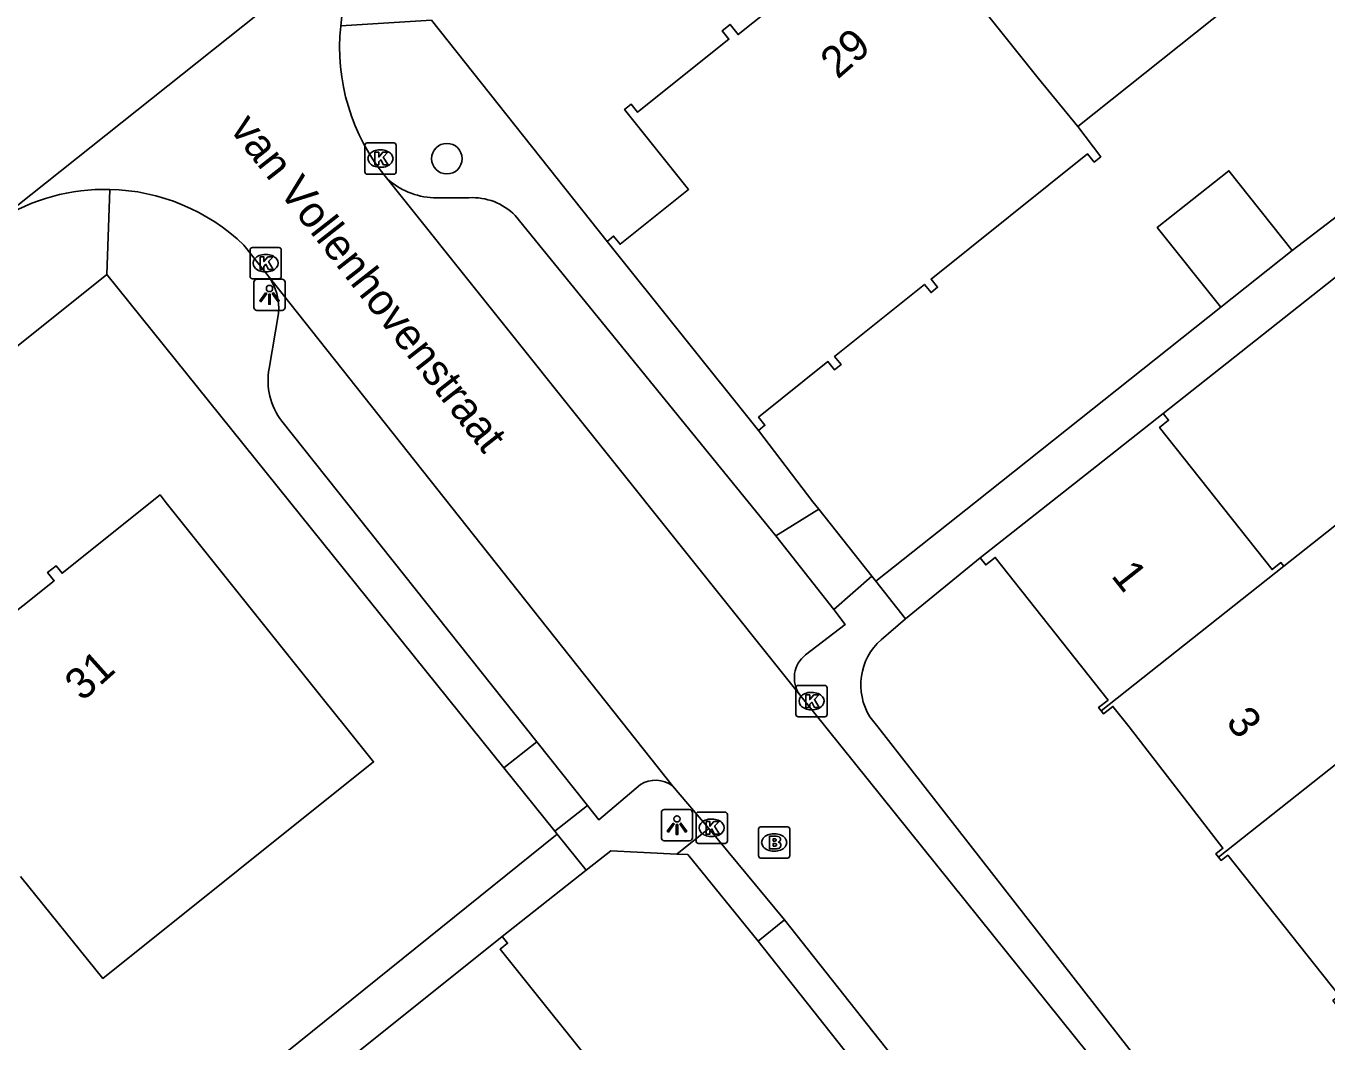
# Model space of a CAD drawing. Extents: x 157466 to 158888, y 383063 to 384677.
# Drawn here: x 158167.93 to 158209.52, y 383989.95 to 384022.43 of the extents above; entities that cross this region are included whole.
import ezdxf

# ---------------------------------------------------------------- set-up
doc = ezdxf.new("R2010")
doc.units = 0
for name, color, linetype in [('IMGEO_Boom', 7, 'Continuous'), ('IMGEO_Brandkraan', 7, 'Continuous'), ('IMGEO_Kolk', 7, 'Continuous'), ('IMGEO_Lichtpunt', 7, 'Continuous'), ('IMGEO_Openbare_ruimte_label', 7, 'Continuous'), ('IMGEO_Pand', 7, 'Continuous'), ('IMGEO_Pand_nummerreeks', 7, 'Continuous'), ('IMGEO_Rijbaan_lokaal_open', 7, 'Continuous'), ('IMGEO_Voetpad_open', 7, 'Continuous')]:
    doc.layers.add(name, color=color, linetype=linetype)

msp = doc.modelspace()

# ---------------------------------------------------------------- linework, layer by layer
at = {"layer": 'IMGEO_Boom'}
msp.add_circle((158181.399, 384018.186), 0.489, dxfattribs=at)
at = {"layer": 'IMGEO_Brandkraan'}
for p, q in [((158191.368, 383995.877), (158191.368, 383996.729)), ((158191.443, 383996.803), (158192.295, 383996.803)), ((158191.856, 383996.583), (158191.881, 383996.583)), ((158192.369, 383996.729), (158192.369, 383995.877)), ((158192.295, 383995.803), (158191.443, 383995.803)), ((158191.879, 383996.023), (158191.854, 383996.023))]:
    msp.add_line(p, q, dxfattribs=at)
for points in [[(158191.368, 383995.877), (158191.368, 383996.729)], [(158191.443, 383996.803), (158192.295, 383996.803)], [(158192.369, 383996.729), (158192.369, 383995.877)], [(158191.716, 383996.503), (158191.716, 383996.103), (158191.929, 383996.103)], [(158191.947, 383996.503), (158191.716, 383996.503)], [(158191.895, 383996.422), (158191.841, 383996.422), (158191.841, 383996.346)], [(158191.841, 383996.346), (158191.894, 383996.346)], [(158191.903, 383996.27), (158191.841, 383996.27), (158191.841, 383996.189)], [(158191.841, 383996.189), (158191.903, 383996.189)], [(158192.295, 383995.803), (158191.443, 383995.803)]]:
    msp.add_lwpolyline(points, dxfattribs=at)
for centre, radius, start, end in [((158191.445, 383996.727), 0.0765, 91.552, 178.448), ((158191.445, 383996.727), 0.0765, 91.552, 178.448), ((158192.293, 383996.727), 0.0765, 1.552, 88.448), ((158192.293, 383996.727), 0.0765, 1.552, 88.448), ((158191.896, 383996.384), 0.0379, 267.8285, 90.9355), ((158191.904, 383996.229), 0.0404, 269.8759, 90.5077), ((158191.951, 383996.358), 0.145, 59.4692, 91.5367), ((158191.976, 383996.405), 0.0922, 285.5137, 58.1501), ((158191.981, 383996.213), 0.105, 301.3115, 78.989), ((158191.445, 383995.879), 0.0765, 181.552, 268.448), ((158191.445, 383995.879), 0.0765, 181.552, 268.448), ((158191.935, 383996.354), 0.251, 268.6676, 293.5347), ((158192.293, 383995.879), 0.0765, 271.552, 358.448), ((158192.293, 383995.879), 0.0765, 271.552, 358.448)]:
    msp.add_arc(centre, radius, start, end, dxfattribs=at)
for centre, major_axis, ratio, start_param, end_param in [((158191.855, 383996.303), (-0.387, 0.002), 0.722429, 4.712389, 7.853982), ((158191.88, 383996.303), (-0.39, 0.002), 0.717154, 1.570796, 4.712389)]:
    msp.add_ellipse(centre, major_axis=major_axis, ratio=ratio, start_param=start_param, end_param=end_param, dxfattribs=at)
at = {"layer": 'IMGEO_Kolk'}
for p, q in [((158178.773, 384017.763), (158178.773, 384018.615)), ((158178.848, 384018.689), (158179.7, 384018.689)), ((158179.774, 384018.615), (158179.774, 384017.763)), ((158179.261, 384018.469), (158179.286, 384018.469)), ((158179.284, 384017.909), (158179.259, 384017.909)), ((158179.7, 384017.689), (158178.848, 384017.689)), ((158175.1, 384014.416), (158175.1, 384015.268)), ((158175.175, 384015.342), (158176.027, 384015.342)), ((158176.101, 384015.268), (158176.101, 384014.416)), ((158175.588, 384015.122), (158175.613, 384015.122)), ((158175.611, 384014.562), (158175.586, 384014.562)), ((158176.027, 384014.342), (158175.175, 384014.342)), ((158192.564, 384000.401), (158192.564, 384001.253)), ((158192.639, 384001.327), (158193.491, 384001.327)), ((158193.565, 384001.253), (158193.565, 384000.401)), ((158193.052, 384001.107), (158193.077, 384001.107)), ((158193.491, 384000.327), (158192.639, 384000.327)), ((158193.075, 384000.547), (158193.05, 384000.547)), ((158189.37, 383996.347), (158189.37, 383997.199)), ((158189.445, 383997.273), (158190.297, 383997.273)), ((158189.858, 383997.053), (158189.883, 383997.053)), ((158190.371, 383997.199), (158190.371, 383996.347)), ((158190.297, 383996.273), (158189.445, 383996.273)), ((158189.881, 383996.493), (158189.856, 383996.493))]:
    msp.add_line(p, q, dxfattribs=at)
for points in [[(158178.773, 384017.763), (158178.773, 384018.615)], [(158178.848, 384018.689), (158179.7, 384018.689)], [(158179.774, 384018.615), (158179.774, 384017.763)], [(158179.094, 384018.389), (158179.217, 384018.389), (158179.217, 384018.238), (158179.347, 384018.389), (158179.511, 384018.389), (158179.365, 384018.238), (158179.518, 384017.989), (158179.366, 384017.989), (158179.281, 384018.153), (158179.217, 384018.086), (158179.217, 384017.989), (158179.094, 384017.989), (158179.094, 384018.389)], [(158179.7, 384017.689), (158178.848, 384017.689)], [(158175.1, 384014.416), (158175.1, 384015.268)], [(158175.175, 384015.342), (158176.027, 384015.342)], [(158176.101, 384015.268), (158176.101, 384014.416)], [(158175.421, 384015.042), (158175.544, 384015.042), (158175.544, 384014.891), (158175.674, 384015.042), (158175.838, 384015.042), (158175.692, 384014.891), (158175.845, 384014.642), (158175.693, 384014.642), (158175.608, 384014.806), (158175.544, 384014.739), (158175.544, 384014.642), (158175.421, 384014.642), (158175.421, 384015.042)], [(158176.027, 384014.342), (158175.175, 384014.342)], [(158192.564, 384000.401), (158192.564, 384001.253)], [(158192.639, 384001.327), (158193.491, 384001.327)], [(158193.565, 384001.253), (158193.565, 384000.401)], [(158192.885, 384001.027), (158193.008, 384001.027), (158193.008, 384000.876), (158193.138, 384001.027), (158193.302, 384001.027), (158193.156, 384000.876), (158193.309, 384000.627), (158193.157, 384000.627), (158193.072, 384000.791), (158193.008, 384000.724), (158193.008, 384000.627), (158192.885, 384000.627), (158192.885, 384001.027)], [(158193.491, 384000.327), (158192.639, 384000.327)], [(158189.37, 383996.347), (158189.37, 383997.199)], [(158189.445, 383997.273), (158190.297, 383997.273)], [(158189.691, 383996.973), (158189.814, 383996.973), (158189.814, 383996.822), (158189.944, 383996.973), (158190.108, 383996.973), (158189.962, 383996.822), (158190.115, 383996.573), (158189.963, 383996.573), (158189.878, 383996.737), (158189.814, 383996.67), (158189.814, 383996.573), (158189.691, 383996.573), (158189.691, 383996.973)], [(158190.371, 383997.199), (158190.371, 383996.347)], [(158190.297, 383996.273), (158189.445, 383996.273)]]:
    msp.add_lwpolyline(points, dxfattribs=at)
for centre, start, end in [((158178.85, 384018.613), 91.552, 178.448), ((158178.85, 384018.613), 91.552, 178.448), ((158179.698, 384018.613), 1.552, 88.448), ((158179.698, 384018.613), 1.552, 88.448), ((158178.85, 384017.765), 181.552, 268.448), ((158178.85, 384017.765), 181.552, 268.448), ((158179.698, 384017.765), 271.552, 358.448), ((158179.698, 384017.765), 271.552, 358.448), ((158175.177, 384015.266), 91.552, 178.448), ((158175.177, 384015.266), 91.552, 178.448), ((158176.025, 384015.266), 1.552, 88.448), ((158176.025, 384015.266), 1.552, 88.448), ((158175.177, 384014.418), 181.552, 268.448), ((158175.177, 384014.418), 181.552, 268.448), ((158176.025, 384014.418), 271.552, 358.448), ((158176.025, 384014.418), 271.552, 358.448), ((158192.641, 384001.251), 91.552, 178.448), ((158192.641, 384001.251), 91.552, 178.448), ((158193.489, 384001.251), 1.552, 88.448), ((158193.489, 384001.251), 1.552, 88.448), ((158192.641, 384000.403), 181.552, 268.448), ((158192.641, 384000.403), 181.552, 268.448), ((158193.489, 384000.403), 271.552, 358.448), ((158193.489, 384000.403), 271.552, 358.448), ((158189.447, 383997.197), 91.552, 178.448), ((158189.447, 383997.197), 91.552, 178.448), ((158190.295, 383997.197), 1.552, 88.448), ((158190.295, 383997.197), 1.552, 88.448), ((158189.447, 383996.349), 181.552, 268.448), ((158189.447, 383996.349), 181.552, 268.448), ((158190.295, 383996.349), 271.552, 358.448), ((158190.295, 383996.349), 271.552, 358.448)]:
    msp.add_arc(centre, 0.0765, start, end, dxfattribs=at)
for centre, major_axis, ratio, start_param, end_param in [((158179.26, 384018.189), (-0.387, 0.002), 0.722429, 4.712389, 7.853982), ((158179.285, 384018.189), (-0.39, 0.002), 0.717154, 1.570796, 4.712389), ((158175.587, 384014.842), (-0.387, 0.002), 0.722429, 4.712389, 7.853982), ((158175.612, 384014.842), (-0.39, 0.002), 0.717154, 1.570796, 4.712389), ((158193.051, 384000.827), (-0.387, 0.002), 0.722429, 4.712389, 7.853982), ((158193.076, 384000.827), (-0.39, 0.002), 0.717154, 1.570796, 4.712389), ((158189.857, 383996.773), (-0.387, 0.002), 0.722429, 4.712389, 7.853982), ((158189.882, 383996.773), (-0.39, 0.002), 0.717154, 1.570796, 4.712389)]:
    msp.add_ellipse(centre, major_axis=major_axis, ratio=ratio, start_param=start_param, end_param=end_param, dxfattribs=at)
at = {"layer": 'IMGEO_Lichtpunt'}
for p, q in [((158175.224, 384014.233), (158175.224, 384013.426)), ((158175.224, 384014.233), (158175.224, 384013.426)), ((158176.126, 384014.328), (158175.318, 384014.328)), ((158176.126, 384014.328), (158175.318, 384014.328)), ((158176.22, 384013.426), (158176.22, 384014.233)), ((158176.22, 384013.426), (158176.22, 384014.233)), ((158175.318, 384013.332), (158176.126, 384013.332)), ((158175.318, 384013.332), (158176.126, 384013.332)), ((158188.26, 383997.26), (158188.26, 383996.453)), ((158188.26, 383997.26), (158188.26, 383996.453)), ((158189.162, 383997.355), (158188.354, 383997.355)), ((158189.162, 383997.355), (158188.354, 383997.355)), ((158189.256, 383996.453), (158189.256, 383997.26)), ((158189.256, 383996.453), (158189.256, 383997.26)), ((158188.354, 383996.359), (158189.162, 383996.359)), ((158188.354, 383996.359), (158189.162, 383996.359))]:
    msp.add_line(p, q, dxfattribs=at)
for points in [[(158175.598, 384013.897), (158175.637, 384013.869), (158175.449, 384013.607), (158175.411, 384013.634), (158175.598, 384013.897)], [(158175.7, 384013.849), (158175.747, 384013.849), (158175.747, 384013.527), (158175.7, 384013.527), (158175.7, 384013.849)], [(158175.81, 384013.869), (158175.848, 384013.896), (158176.035, 384013.634), (158175.996, 384013.606), (158175.81, 384013.869)], [(158188.634, 383996.924), (158188.673, 383996.896), (158188.485, 383996.634), (158188.447, 383996.661), (158188.634, 383996.924)], [(158188.736, 383996.876), (158188.783, 383996.876), (158188.783, 383996.554), (158188.736, 383996.554), (158188.736, 383996.876)], [(158188.846, 383996.896), (158188.884, 383996.923), (158189.071, 383996.661), (158189.032, 383996.633), (158188.846, 383996.896)]]:
    msp.add_lwpolyline(points, dxfattribs=at)
for centre in [(158175.723, 384014.031), (158188.759, 383997.058)]:
    msp.add_circle(centre, 0.0994, dxfattribs=at)
for centre, start, end in [((158175.318, 384014.233), 90, 180), ((158175.318, 384014.233), 90, 180), ((158176.126, 384014.233), 0, 90), ((158176.126, 384014.233), 0, 90), ((158175.318, 384013.426), 180, 270), ((158175.318, 384013.426), 180, 270), ((158176.126, 384013.426), 270, 0), ((158176.126, 384013.426), 270, 360), ((158188.354, 383997.26), 90, 180), ((158188.354, 383997.26), 90, 180), ((158189.162, 383997.26), 0, 90), ((158189.162, 383997.26), 0, 90), ((158188.354, 383996.453), 180, 270), ((158188.354, 383996.453), 180, 270), ((158189.162, 383996.453), 270, 0), ((158189.162, 383996.453), 270, 360)]:
    msp.add_arc(centre, 0.0946, start, end, dxfattribs=at)
at = {"layer": 'IMGEO_Pand'}
for points in [[(158186.521, 384015.538), (158186.732, 384015.707), (158186.938, 384015.449), (158189.13, 384017.203), (158187.084, 384019.761), (158187.295, 384019.93), (158187.501, 384019.672), (158190.421, 384022.008), (158190.205, 384022.277), (158190.46, 384022.48), (158190.716, 384022.159), (158195.769, 384026.187), (158195.528, 384026.489), (158195.66, 384026.595)], [(158201.585, 384019.211), (158200.313, 384020.76), (158195.66, 384026.595)], [(158206.974, 384023.51), (158201.585, 384019.211)], [(158191.363, 384009.487), (158191.574, 384009.655), (158191.368, 384009.913), (158193.59, 384011.691), (158193.799, 384011.429), (158194.01, 384011.598), (158193.801, 384011.859), (158196.678, 384014.161), (158196.888, 384013.9), (158197.098, 384014.069), (158196.889, 384014.33), (158201.898, 384018.338), (158202.108, 384018.076), (158202.318, 384018.245), (158201.585, 384019.211)], [(158206.156, 384013.433), (158204.127, 384015.978), (158206.415, 384017.798), (158208.441, 384015.251)], [(158186.521, 384015.538), (158191.363, 384009.487)], [(158208.441, 384015.251), (158206.156, 384013.433)], [(158198.463, 384005.407), (158202.386, 384008.509), (158204.315, 384010.034)], [(158204.315, 384010.034), (158204.487, 384009.815), (158204.197, 384009.586), (158207.796, 384005.034), (158208.079, 384005.258), (158208.173, 384005.14)], [(158163.359, 384000.726), (158163.504, 384000.841), (158163.701, 384000.593), (158168.837, 384004.679), (158168.625, 384004.946), (158168.895, 384005.16), (158169.089, 384004.918), (158172.221, 384007.423), (158172.418, 384007.177), (158177.456, 384000.877), (158178.157, 384000), (158179.054, 383998.879), (158170.393, 383991.953), (158167.759, 383995.218)], [(158208.173, 384005.14), (158210.268, 384006.797), (158213.994, 384002.085)], [(158202.33, 384000.519), (158202.249, 384000.622), (158202.55, 384000.859), (158198.942, 384005.423), (158198.639, 384005.184), (158198.463, 384005.407)], [(158202.33, 384000.519), (158208.173, 384005.14)], [(158213.994, 384002.085), (158211.356, 384000), (158206.085, 383995.832)], [(158206.085, 383995.832), (158206, 383995.939), (158206.227, 383996.118), (158203.227, 384000), (158202.709, 384000.655), (158202.41, 384000.418), (158202.33, 384000.519)], [(158209.829, 383991.139), (158209.747, 383991.242), (158209.948, 383991.401), (158206.382, 383995.896), (158206.169, 383995.727), (158206.085, 383995.832)], [(158183.172, 383993.29), (158179.265, 383990.17), (158175.804, 383987.406), (158174.331, 383986.23)], [(158187.05, 383988.488), (158186.958, 383988.603), (158186.694, 383988.392), (158183.103, 383992.887), (158183.342, 383993.078), (158183.172, 383993.29)]]:
    msp.add_lwpolyline(points, dxfattribs=at)
at = {"layer": 'IMGEO_Rijbaan_lokaal_open'}
for points in [[(158180.246, 384026.716), (158167.081, 384016.237)], [(158192.686, 384001.026), (158179.47, 384017.568)], [(158174.906, 384015.418), (158175.676, 384014.439)], [(158188.616, 383998.114), (158175.676, 384014.439)], [(158192.686, 384001.026), (158201.914, 383989.554), (158204.898, 383985.76), (158206.832, 383983.339), (158207.883, 383982.027)], [(158189.781, 383996.75), (158188.616, 383998.114)], [(158192.203, 383993.822), (158189.781, 383996.75)], [(158192.203, 383993.822), (158199.789, 383984.229), (158203.731, 383979.269), (158204.04, 383978.882)]]:
    msp.add_lwpolyline(points, dxfattribs=at)
for centre, radius, start, end in [((158184.524, 384021.747), 6.557, 130.7271, 174.002), ((158184.52, 384021.744), 6.553, 173.9771, 219.5899), ((158170.466, 384010.801), 6.403, 88.6741, 121.9102), ((158170.466, 384010.794), 6.411, 46.1612, 88.6749)]:
    msp.add_arc(centre, radius, start, end, dxfattribs=at)
at = {"layer": 'IMGEO_Voetpad_open'}
for points in [[(158180.905, 384022.622), (158178.003, 384022.432)], [(158180.905, 384022.622), (158186.521, 384015.538)], [(158214.021, 384019.518), (158208.441, 384015.251)], [(158204.315, 384010.034), (158214.352, 384017.969), (158214.641, 384018.197), (158224.049, 384006.277)], [(158179.47, 384017.568), (158179.545, 384017.493)], [(158170.521, 384014.481), (158170.614, 384017.203)], [(158181.076, 384016.931), (158182.102, 384016.935)], [(158183.587, 384016.367), (158191.918, 384006.114)], [(158170.521, 384014.481), (158152.432, 384000), (158133.484, 383984.831)], [(158183.219, 383998.687), (158182.164, 384000), (158170.521, 384014.481)], [(158176.007, 384013.233), (158175.71, 384011.474)], [(158206.156, 384013.433), (158198.305, 384007.188), (158195.118, 384004.666)], [(158176.119, 384009.783), (158184.274, 383999.524)], [(158193.298, 384006.964), (158193.104, 384007.209), (158191.363, 384009.487)], [(158191.918, 384006.114), (158193.298, 384006.964)], [(158193.298, 384006.964), (158194.991, 384004.826)], [(158191.918, 384006.114), (158193.776, 384003.761)], [(158196.072, 384003.46), (158198.463, 384005.407)], [(158193.776, 384003.761), (158194.991, 384004.826)], [(158194.991, 384004.826), (158195.118, 384004.666)], [(158195.118, 384004.666), (158196.072, 384003.46)], [(158193.776, 384003.761), (158194.141, 384003.283), (158192.875, 384002.309)], [(158196.072, 384003.46), (158195.293, 384002.792)], [(158194.934, 384000.322), (158195.187, 384000), (158207.266, 383984.518), (158207.739, 383983.908), (158208.934, 383982.401)], [(158184.274, 383999.524), (158183.219, 383998.687)], [(158185.894, 383997.489), (158184.274, 383999.524)], [(158184.849, 383996.661), (158183.219, 383998.687)], [(158187.59, 383998.157), (158186.263, 383997.025), (158185.894, 383997.489)], [(158184.849, 383996.661), (158185.894, 383997.489)], [(158170.919, 383985.286), (158184.922, 383996.57)], [(158184.922, 383996.57), (158184.849, 383996.661)], [(158184.922, 383996.57), (158185.857, 383995.412)], [(158188.755, 383995.931), (158189.781, 383996.75)], [(158185.857, 383995.412), (158186.646, 383996.035), (158188.755, 383995.931)], [(158188.755, 383995.931), (158189.106, 383995.914), (158191.36, 383993.148)], [(158185.857, 383995.412), (158183.172, 383993.29)], [(158191.36, 383993.148), (158192.203, 383993.822)], [(158191.36, 383993.148), (158201.472, 383980.362), (158203.263, 383978.084)]]:
    msp.add_lwpolyline(points, dxfattribs=at)
for centre, radius, start, end in [((158181.089, 384019.334), 2.403, 230.0072, 269.6784), ((158182.219, 384015.015), 1.923, 44.6568, 93.4804), ((158174.339, 384013.424), 1.679, 353.4766, 37.2184), ((158177.816, 384011.088), 2.141, 169.6225, 217.5713), ((158196.568, 384001.346), 1.928, 131.4022, 212.0584), ((158193.456, 384001.568), 0.942, 128.096, 215.1439), ((158188.072, 383997.387), 0.908, 53.1763, 122.0239)]:
    msp.add_arc(centre, radius, start, end, dxfattribs=at)

# ---------------------------------------------------------------- texts
at = {"layer": 'IMGEO_Openbare_ruimte_label'}
msp.add_text('van Vollenhovenstraat', height=1, rotation=308.0961, dxfattribs=at).set_placement((158174.429, 384019.124))
at = {"layer": 'IMGEO_Pand_nummerreeks'}
for s, rotation, p in [('29', 41.0868, (158193.901, 384020.709)), ('1', 308.3276, (158202.623, 384004.83)), ('31', 41.8693, (158169.738, 384000.793)), ('3', 307.7901, (158206.292, 384000.15))]:
    msp.add_text(s, height=1, rotation=rotation, dxfattribs=at).set_placement(p)

doc.saveas('drawing.dxf')
